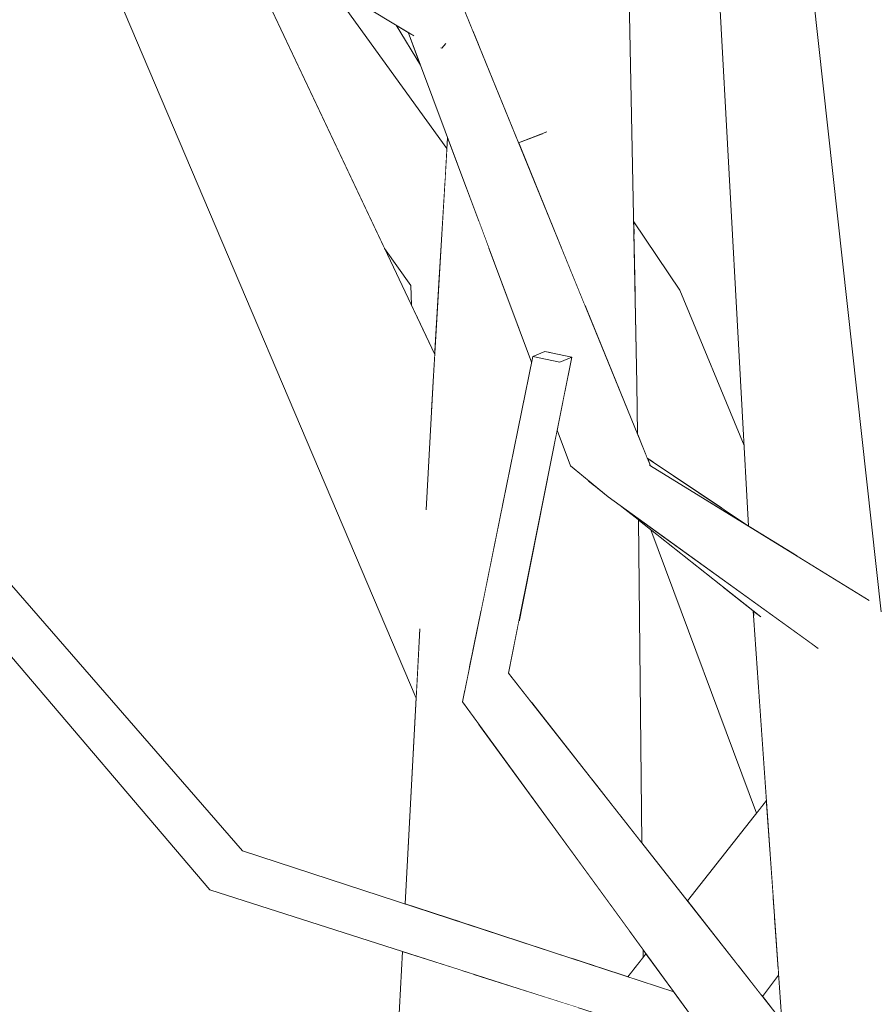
# Model space of a CAD drawing. Extents: x -289599 to -184549, y 66678 to 295474.
# Tile 362 of 656: x -262660 to -262578, y 71871 to 71966. Entities that reach past the tile are written whole.
import ezdxf

# ---------------------------------------------------------------- set-up
doc = ezdxf.new("R2010")
doc.units = 0
doc.header["$MEASUREMENT"] = 0
doc.linetypes.add('Wipeout_Contour', pattern=[1000, 0, -1000])
doc.layers.add('arch drzewa', color=8, linetype='Continuous')
doc.layers.add('arch drzewa_Nr_Pióra__4', color=8, linetype='Continuous', lineweight=9)

msp = doc.modelspace()

# ---------------------------------------------------------------- wipeouts: each hides what was drawn before it
at = {"color": 254, "linetype": 'Wipeout_Contour', "lineweight": 0, "ltscale": 1277996.086971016}
msp.add_wipeout([(-262592.839, 71971.724), (-262585.445, 71914.692), (-262585.118, 71914.49), (-262590.148, 71970.355)], dxfattribs=at).dxf.layer = 'arch drzewa'
at = {"color": 254, "linetype": 'Wipeout_Contour', "lineweight": 0, "ltscale": 958524.625056}
msp.add_wipeout([(-262600.62, 71931.147), (-262602.396, 71930.784), (-262600.568, 71926.304)], dxfattribs=at).dxf.layer = 'arch drzewa'
at = {"color": 254, "linetype": 'Wipeout_Contour', "lineweight": 0, "ltscale": 1278046.206635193}
msp.add_wipeout([(-262639.724, 71882.959), (-262596.407, 71871.601), (-262597.063, 71872.501), (-262638.646, 71886.111)], dxfattribs=at).dxf.layer = 'arch drzewa'

# ---------------------------------------------------------------- next in the draw order: wipeouts: each hides what was drawn before it
at = {"color": 254, "linetype": 'Wipeout_Contour', "lineweight": 0, "ltscale": 958555.492686}
msp.add_wipeout([(-262600.62, 71931.147), (-262601.63, 71981.575), (-262606.294, 71980.86)], dxfattribs=at).dxf.layer = 'arch drzewa'
at = {"color": 254, "linetype": 'Wipeout_Contour', "lineweight": 0, "ltscale": 1277987.084929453}
msp.add_wipeout([(-262585.445, 71914.692), (-262592.839, 71971.724), (-262589.87, 71917.429), (-262589.67, 71917.294)], dxfattribs=at).dxf.layer = 'arch drzewa'
at = {"color": 254, "linetype": 'Wipeout_Contour', "lineweight": 0, "ltscale": 958668.484732}
msp.add_wipeout([(-262638.646, 71886.111), (-262664.961, 71916.327), (-262667.63, 71914.619)], dxfattribs=at).dxf.layer = 'arch drzewa'
at = {"color": 254, "linetype": 'Wipeout_Contour', "lineweight": 0, "ltscale": 1597472.248162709}
msp.add_wipeout([(-262639.724, 71882.959), (-262589.172, 71867.224), (-262588.959, 71867.329), (-262594.738, 71869.311), (-262596.407, 71871.601)], dxfattribs=at).dxf.layer = 'arch drzewa'

# ---------------------------------------------------------------- next in the draw order: wipeouts: each hides what was drawn before it
at = {"color": 254, "linetype": 'Wipeout_Contour', "lineweight": 0, "ltscale": 1278057.337774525}
msp.add_wipeout([(-262600.62, 71931.147), (-262606.294, 71980.86), (-262605.584, 71938.592), (-262602.396, 71930.784)], dxfattribs=at).dxf.layer = 'arch drzewa'
at = {"color": 254, "linetype": 'Wipeout_Contour', "lineweight": 0, "ltscale": 958550.050319}
msp.add_wipeout([(-262589.172, 71867.224), (-262639.724, 71882.959), (-262641.804, 71882.327)], dxfattribs=at).dxf.layer = 'arch drzewa'

# ---------------------------------------------------------------- next in the draw order: wipeouts: each hides what was drawn before it
at = {"color": 254, "linetype": 'Wipeout_Contour', "lineweight": 0, "ltscale": 2236666.493074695}
msp.add_wipeout([(-262606.294, 71980.86), (-262614.109, 71981.06), (-262612.371, 71970.854), (-262609.42, 71955.395), (-262609.719, 71955.282), (-262607.804, 71944.03), (-262605.584, 71938.592)], dxfattribs=at).dxf.layer = 'arch drzewa'
at = {"color": 254, "linetype": 'Wipeout_Contour', "lineweight": 0, "ltscale": 958636.38306}
msp.add_wipeout([(-262667.63, 71914.619), (-262639.724, 71882.959), (-262638.646, 71886.111)], dxfattribs=at).dxf.layer = 'arch drzewa'
at = {"color": 254, "linetype": 'Wipeout_Contour', "lineweight": 0, "ltscale": 1916954.105451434}
msp.add_wipeout([(-262589.172, 71867.224), (-262641.804, 71882.327), (-262593.008, 71866.744), (-262592.879, 71866.76), (-262594.077, 71868.404), (-262589.671, 71867.162)], dxfattribs=at).dxf.layer = 'arch drzewa'

# ---------------------------------------------------------------- next in the draw order: wipeouts: each hides what was drawn before it
at = {"color": 254, "linetype": 'Wipeout_Contour', "lineweight": 0, "ltscale": 958672.514052}
msp.add_wipeout([(-262639.724, 71882.959), (-262667.63, 71914.619), (-262669.305, 71914.641)], dxfattribs=at).dxf.layer = 'arch drzewa'
at = {"color": 254, "linetype": 'Wipeout_Contour', "lineweight": 0, "ltscale": 958504.400258}
msp.add_wipeout([(-262586.37, 71869.332), (-262613.013, 71903.252), (-262613.707, 71900.893)], dxfattribs=at).dxf.layer = 'arch drzewa'

# ---------------------------------------------------------------- next in the draw order: wipeouts: each hides what was drawn before it
at = {"color": 254, "linetype": 'Wipeout_Contour', "lineweight": 0, "ltscale": 958543.647996}
msp.add_wipeout([(-262608.07, 71933.242), (-262613.013, 71903.252), (-262606.909, 71933.721)], dxfattribs=at).dxf.layer = 'arch drzewa'
at = {"color": 254, "linetype": 'Wipeout_Contour', "lineweight": 0, "ltscale": 958640.078699}
msp.add_wipeout([(-262669.305, 71914.641), (-262641.804, 71882.327), (-262639.724, 71882.959)], dxfattribs=at).dxf.layer = 'arch drzewa'
at = {"color": 254, "linetype": 'Wipeout_Contour', "lineweight": 0, "ltscale": 2555867.374453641}
msp.add_wipeout([(-262613.707, 71900.893), (-262586.746, 71866.776), (-262586.598, 71867.782), (-262586.882, 71868.349), (-262587.034, 71869.143), (-262587.068, 71869.229), (-262586.416, 71869.016), (-262586.37, 71869.332)], dxfattribs=at).dxf.layer = 'arch drzewa'

# ---------------------------------------------------------------- next in the draw order: wipeouts: each hides what was drawn before it
at = {"color": 254, "linetype": 'Wipeout_Contour', "lineweight": 0, "ltscale": 958507.841737}
msp.add_wipeout([(-262586.746, 71866.776), (-262613.707, 71900.893), (-262617.447, 71900.469)], dxfattribs=at).dxf.layer = 'arch drzewa'

# ---------------------------------------------------------------- next in the draw order: wipeouts: each hides what was drawn before it
at = {"color": 254, "linetype": 'Wipeout_Contour', "lineweight": 0, "ltscale": 1597443.020959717}
msp.add_wipeout([(-262617.447, 71900.469), (-262594.738, 71869.311), (-262588.959, 71867.329), (-262588.019, 71866.66), (-262586.746, 71866.776)], dxfattribs=at).dxf.layer = 'arch drzewa'

# ---------------------------------------------------------------- next in the draw order: wipeouts: each hides what was drawn before it
at = {"color": 254, "linetype": 'Wipeout_Contour', "lineweight": 0, "ltscale": 958541.182258}
msp.add_wipeout([(-262608.07, 71933.242), (-262613.707, 71900.893), (-262613.013, 71903.252)], dxfattribs=at).dxf.layer = 'arch drzewa'
at = {"color": 254, "linetype": 'Wipeout_Contour', "lineweight": 0, "ltscale": 1917024.335982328}
msp.add_wipeout([(-262604.755, 71921.358), (-262602.274, 71889.581), (-262600.139, 71886.862), (-262600.478, 71918.025), (-262602.075, 71919.292), (-262603.391, 71920.242)], dxfattribs=at).dxf.layer = 'arch drzewa'
at = {"color": 254, "linetype": 'Wipeout_Contour', "lineweight": 0, "ltscale": 1597407.02706296}
msp.add_wipeout([(-262588.7, 71908.687), (-262589.39, 71909.235), (-262581.013, 71859.25), (-262578.697, 71854.686), (-262584.386, 71906.453)], dxfattribs=at).dxf.layer = 'arch drzewa'
at = {"color": 254, "linetype": 'Wipeout_Contour', "lineweight": 0, "ltscale": 1277977.343403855}
msp.add_wipeout([(-262600.027, 71876.567), (-262601.406, 71878.46), (-262601.094, 71874.464), (-262600.019, 71875.833)], dxfattribs=at).dxf.layer = 'arch drzewa'

# ---------------------------------------------------------------- next in the draw order: wipeouts: each hides what was drawn before it
at = {"color": 254, "linetype": 'Wipeout_Contour', "lineweight": 0, "ltscale": 958547.132829}
msp.add_wipeout([(-262610.67, 71933.795), (-262613.707, 71900.893), (-262608.07, 71933.242)], dxfattribs=at).dxf.layer = 'arch drzewa'
at = {"color": 254, "linetype": 'Wipeout_Contour', "lineweight": 0, "ltscale": 1278020.741674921}
msp.add_wipeout([(-262604.755, 71921.358), (-262605.331, 71921.83), (-262604.948, 71892.984), (-262602.274, 71889.581)], dxfattribs=at).dxf.layer = 'arch drzewa'
at = {"color": 254, "linetype": 'Wipeout_Contour', "lineweight": 0, "ltscale": 2236367.704499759}
msp.add_wipeout([(-262589.419, 71909.258), (-262586.644, 71869.681), (-262586.37, 71869.332), (-262586.416, 71869.016), (-262585.881, 71868.841), (-262581.013, 71859.25), (-262589.39, 71909.235)], dxfattribs=at).dxf.layer = 'arch drzewa'
at = {"color": 254, "linetype": 'Wipeout_Contour', "lineweight": 0, "ltscale": 1597482.423855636}
msp.add_wipeout([(-262604.817, 71883.14), (-262604.708, 71875.003), (-262601.497, 71873.952), (-262601.094, 71874.464), (-262601.406, 71878.46)], dxfattribs=at).dxf.layer = 'arch drzewa'

# ---------------------------------------------------------------- next in the draw order: wipeouts: each hides what was drawn before it
at = {"color": 254, "linetype": 'Wipeout_Contour', "lineweight": 0, "ltscale": 958547.842297}
msp.add_wipeout([(-262617.447, 71900.469), (-262613.707, 71900.893), (-262610.67, 71933.795)], dxfattribs=at).dxf.layer = 'arch drzewa'
at = {"color": 254, "linetype": 'Wipeout_Contour', "lineweight": 0, "ltscale": 2236321.020355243}
msp.add_wipeout([(-262584.326, 71906.414), (-262567.733, 71833.083), (-262567.494, 71832.612), (-262577.061, 71909.138), (-262580.936, 71907.956), (-262583.199, 71905.66), (-262583.554, 71905.916)], dxfattribs=at).dxf.layer = 'arch drzewa'
at = {"color": 254, "linetype": 'Wipeout_Contour', "lineweight": 0, "ltscale": 1278004.144487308}
msp.add_wipeout([(-262609.017, 71888.903), (-262607.03, 71875.763), (-262604.708, 71875.003), (-262604.817, 71883.14)], dxfattribs=at).dxf.layer = 'arch drzewa'
at = {"color": 254, "linetype": 'Wipeout_Contour', "lineweight": 0, "ltscale": 958477.67371}
msp.add_wipeout([(-262601.497, 71873.952), (-262597.063, 71872.501), (-262599.745, 71876.181)], dxfattribs=at).dxf.layer = 'arch drzewa'
at = {"color": 254, "linetype": 'Wipeout_Contour', "lineweight": 0, "ltscale": 1277924.307040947}
msp.add_wipeout([(-262588.634, 71872.216), (-262588.512, 71872.06), (-262586.955, 71874.121), (-262586.999, 71874.746)], dxfattribs=at).dxf.layer = 'arch drzewa'
at = {"color": 254, "linetype": 'Wipeout_Contour', "lineweight": 0, "ltscale": 1597504.41393836}
msp.add_wipeout([(-262616.374, 71874.206), (-262616.673, 71859.029), (-262606.328, 71859.003), (-262605.247, 71863.968), (-262606.309, 71870.992)], dxfattribs=at).dxf.layer = 'arch drzewa'

# ---------------------------------------------------------------- next in the draw order: linework, layer by layer
at = {"layer": 'arch drzewa_Nr_Pióra__4', "linetype": 'Continuous'}
for p, q in [((-262600.019, 71875.833), (-262600.027, 71876.567)), ((-262601.497, 71873.952), (-262599.745, 71876.181))]:
    msp.add_line(p, q, dxfattribs=at)

# ---------------------------------------------------------------- next in the draw order: wipeouts: each hides what was drawn before it
at = {"color": 254, "linetype": 'Wipeout_Contour', "lineweight": 0, "ltscale": 958488.910172}
msp.add_wipeout([(-262583.932, 71971.274), (-262590.148, 71970.355), (-262577.061, 71909.138)], dxfattribs=at).dxf.layer = 'arch drzewa'
at = {"color": 254, "linetype": 'Wipeout_Contour', "lineweight": 0, "ltscale": 1278065.832938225}
msp.add_wipeout([(-262606.909, 71933.721), (-262609.509, 71934.274), (-262610.67, 71933.795), (-262608.07, 71933.242)], dxfattribs=at).dxf.layer = 'arch drzewa'
at = {"color": 254, "linetype": 'Wipeout_Contour', "lineweight": 0, "ltscale": 958557.566856}
msp.add_wipeout([(-262611.396, 71930.224), (-262615.271, 71930.266), (-262613.615, 71919.314)], dxfattribs=at).dxf.layer = 'arch drzewa'
at = {"color": 254, "linetype": 'Wipeout_Contour', "lineweight": 0, "ltscale": 1277890.77835113}
msp.add_wipeout([(-262584.386, 71906.453), (-262578.697, 71854.686), (-262567.733, 71833.083), (-262584.326, 71906.414)], dxfattribs=at).dxf.layer = 'arch drzewa'
at = {"color": 254, "linetype": 'Wipeout_Contour', "lineweight": 0, "ltscale": 1277929.5605957}
msp.add_wipeout([(-262587.36, 71879.889), (-262590.874, 71875.067), (-262588.634, 71872.216), (-262586.999, 71874.746)], dxfattribs=at).dxf.layer = 'arch drzewa'
at = {"color": 254, "linetype": 'Wipeout_Contour', "lineweight": 0, "ltscale": 958524.999718}
msp.add_wipeout([(-262617.446, 71874.549), (-262616.673, 71859.029), (-262616.374, 71874.206)], dxfattribs=at).dxf.layer = 'arch drzewa'

# ---------------------------------------------------------------- next in the draw order: wipeouts: each hides what was drawn before it
at = {"color": 254, "linetype": 'Wipeout_Contour', "lineweight": 0, "ltscale": 1916921.511554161}
msp.add_wipeout([(-262577.061, 71909.138), (-262590.148, 71970.355), (-262585.118, 71914.49), (-262578.268, 71910.269), (-262578.348, 71910.226), (-262580.936, 71907.956)], dxfattribs=at).dxf.layer = 'arch drzewa'
at = {"color": 254, "linetype": 'Wipeout_Contour', "lineweight": 0, "ltscale": 958556.131744}
msp.add_wipeout([(-262615.271, 71930.266), (-262615.687, 71909.125), (-262613.615, 71919.314)], dxfattribs=at).dxf.layer = 'arch drzewa'
at = {"color": 254, "linetype": 'Wipeout_Contour', "lineweight": 0, "ltscale": 1917062.878863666}
msp.add_wipeout([(-262611.972, 71908.447), (-262610.751, 71900.372), (-262604.948, 71892.984), (-262605.331, 71921.83), (-262607.035, 71923.224), (-262608.323, 71926.667)], dxfattribs=at).dxf.layer = 'arch drzewa'
at = {"color": 254, "linetype": 'Wipeout_Contour', "lineweight": 0, "ltscale": 1277934.821847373}
msp.add_wipeout([(-262591.292, 71875.599), (-262590.874, 71875.067), (-262587.36, 71879.889), (-262587.492, 71881.769)], dxfattribs=at).dxf.layer = 'arch drzewa'
at = {"color": 254, "linetype": 'Wipeout_Contour', "lineweight": 0, "ltscale": 958441.392005}
msp.add_wipeout([(-262588.512, 71872.06), (-262586.644, 71869.681), (-262586.955, 71874.121)], dxfattribs=at).dxf.layer = 'arch drzewa'

# ---------------------------------------------------------------- next in the draw order: linework, layer by layer
at = {"layer": 'arch drzewa_Nr_Pióra__4', "linetype": 'Continuous'}
msp.add_line((-262588.512, 71872.06), (-262586.955, 71874.121), dxfattribs=at)

# ---------------------------------------------------------------- next in the draw order: wipeouts: each hides what was drawn before it
at = {"color": 254, "linetype": 'Wipeout_Contour', "lineweight": 0, "ltscale": 1597605.154753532}
msp.add_wipeout([(-262620.277, 71931.357), (-262619.463, 71915.005), (-262616.458, 71905.332), (-262615.687, 71909.125), (-262615.271, 71930.266)], dxfattribs=at).dxf.layer = 'arch drzewa'
at = {"color": 254, "linetype": 'Wipeout_Contour', "lineweight": 0, "ltscale": 1597455.018218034}
msp.add_wipeout([(-262602.075, 71919.292), (-262588.7, 71908.687), (-262584.386, 71906.453), (-262584.326, 71906.414), (-262583.554, 71905.916)], dxfattribs=at).dxf.layer = 'arch drzewa'
at = {"color": 254, "linetype": 'Wipeout_Contour', "lineweight": 0, "ltscale": 958536.203599}
msp.add_wipeout([(-262613.013, 71903.252), (-262610.751, 71900.372), (-262611.972, 71908.447)], dxfattribs=at).dxf.layer = 'arch drzewa'
at = {"color": 254, "linetype": 'Wipeout_Contour', "lineweight": 0, "ltscale": 1278030.239913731}
msp.add_wipeout([(-262615.899, 71898.346), (-262616.284, 71878.792), (-262607.03, 71875.763), (-262609.017, 71888.903)], dxfattribs=at).dxf.layer = 'arch drzewa'
at = {"color": 254, "linetype": 'Wipeout_Contour', "lineweight": 0, "ltscale": 1277944.955890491}
msp.add_wipeout([(-262588.136, 71890.961), (-262595.747, 71881.271), (-262591.292, 71875.599), (-262587.492, 71881.769)], dxfattribs=at).dxf.layer = 'arch drzewa'

# ---------------------------------------------------------------- next in the draw order: wipeouts: each hides what was drawn before it
at = {"color": 254, "linetype": 'Wipeout_Contour', "lineweight": 0, "ltscale": 1278083.037649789}
msp.add_wipeout([(-262614.948, 71944.379), (-262615.271, 71930.266), (-262611.396, 71930.224), (-262610.782, 71933.244)], dxfattribs=at).dxf.layer = 'arch drzewa'
at = {"color": 254, "linetype": 'Wipeout_Contour', "lineweight": 0, "ltscale": 958573.592464}
msp.add_wipeout([(-262620.277, 71931.357), (-262620.931, 71919.135), (-262619.463, 71915.005)], dxfattribs=at).dxf.layer = 'arch drzewa'
at = {"color": 254, "linetype": 'Wipeout_Contour', "lineweight": 0, "ltscale": 958503.296528}
msp.add_wipeout([(-262599.617, 71923.975), (-262599.316, 71923.238), (-262589.67, 71917.294)], dxfattribs=at).dxf.layer = 'arch drzewa'
at = {"color": 254, "linetype": 'Wipeout_Contour', "lineweight": 0, "ltscale": 1917088.393587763}
msp.add_wipeout([(-262618.872, 71903.15), (-262617.681, 71879.249), (-262616.284, 71878.792), (-262615.899, 71898.346), (-262617.447, 71900.469), (-262617.235, 71901.513)], dxfattribs=at).dxf.layer = 'arch drzewa'
at = {"color": 254, "linetype": 'Wipeout_Contour', "lineweight": 0, "ltscale": 2236570.010848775}
msp.add_wipeout([(-262624.182, 71858.296), (-262619.846, 71858.719), (-262619.883, 71859.891), (-262619.556, 71858.747), (-262616.673, 71859.029), (-262617.446, 71874.549), (-262623.215, 71876.391)], dxfattribs=at).dxf.layer = 'arch drzewa'

# ---------------------------------------------------------------- next in the draw order: linework, layer by layer
at = {"layer": 'arch drzewa_Nr_Pióra__4', "linetype": 'Continuous'}
msp.add_line((-262624.182, 71858.296), (-262623.215, 71876.391), dxfattribs=at)

# ---------------------------------------------------------------- next in the draw order: wipeouts: each hides what was drawn before it
at = {"color": 254, "linetype": 'Wipeout_Contour', "lineweight": 0, "ltscale": 958565.653076}
msp.add_wipeout([(-262609.719, 71955.282), (-262612.038, 71954.404), (-262607.804, 71944.03)], dxfattribs=at).dxf.layer = 'arch drzewa'
at = {"color": 254, "linetype": 'Wipeout_Contour', "lineweight": 0, "ltscale": 958573.815442}
msp.add_wipeout([(-262614.948, 71944.379), (-262615.913, 71946.959), (-262615.271, 71930.266)], dxfattribs=at).dxf.layer = 'arch drzewa'
at = {"color": 254, "linetype": 'Wipeout_Contour', "lineweight": 0, "ltscale": 1277974.812059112}
msp.add_wipeout([(-262603.391, 71920.242), (-262578.348, 71910.226), (-262578.268, 71910.269), (-262599.316, 71923.238)], dxfattribs=at).dxf.layer = 'arch drzewa'
at = {"color": 254, "linetype": 'Wipeout_Contour', "lineweight": 0, "ltscale": 1278069.499841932}
msp.add_wipeout([(-262621.562, 71907.32), (-262622.97, 71880.98), (-262617.681, 71879.249), (-262618.872, 71903.15)], dxfattribs=at).dxf.layer = 'arch drzewa'

# ---------------------------------------------------------------- next in the draw order: linework, layer by layer
at = {"layer": 'arch drzewa_Nr_Pióra__4', "linetype": 'Continuous'}
for p, q in [((-262597.063, 71872.501), (-262638.646, 71886.111)), ((-262593.008, 71866.744), (-262641.804, 71882.327))]:
    msp.add_line(p, q, dxfattribs=at)

# ---------------------------------------------------------------- next in the draw order: wipeouts: each hides what was drawn before it
at = {"color": 254, "linetype": 'Wipeout_Contour', "lineweight": 0, "ltscale": 1278107.050198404}
msp.add_wipeout([(-262618.875, 71954.879), (-262620.277, 71931.357), (-262615.271, 71930.266), (-262615.913, 71946.959)], dxfattribs=at).dxf.layer = 'arch drzewa'
at = {"color": 254, "linetype": 'Wipeout_Contour', "lineweight": 0, "ltscale": 1277957.293184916}
msp.add_wipeout([(-262578.348, 71910.226), (-262603.391, 71920.242), (-262583.199, 71905.66), (-262580.936, 71907.956)], dxfattribs=at).dxf.layer = 'arch drzewa'

# ---------------------------------------------------------------- next in the draw order: linework, layer by layer
at = {"layer": 'arch drzewa_Nr_Pióra__4', "linetype": 'Continuous'}
msp.add_line((-262577.061, 71909.138), (-262583.932, 71971.274), dxfattribs=at)

# ---------------------------------------------------------------- next in the draw order: wipeouts: each hides what was drawn before it
at = {"color": 254, "linetype": 'Wipeout_Contour', "lineweight": 0, "ltscale": 1278105.175321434}
msp.add_wipeout([(-262621.219, 71964.328), (-262609.024, 71934.171), (-262608.874, 71934.139), (-262620.758, 71964.256)], dxfattribs=at).dxf.layer = 'arch drzewa'
at = {"color": 254, "linetype": 'Wipeout_Contour', "lineweight": 0, "ltscale": 958536.428855}
msp.add_wipeout([(-262607.516, 71930.696), (-262607.55, 71930.526), (-262603.391, 71920.242)], dxfattribs=at).dxf.layer = 'arch drzewa'
at = {"color": 254, "linetype": 'Wipeout_Contour', "lineweight": 0, "ltscale": 958477.626676}
msp.add_wipeout([(-262592.394, 71911.617), (-262589.177, 71905.799), (-262589.419, 71909.258)], dxfattribs=at).dxf.layer = 'arch drzewa'

# ---------------------------------------------------------------- next in the draw order: wipeouts: each hides what was drawn before it
at = {"color": 254, "linetype": 'Wipeout_Contour', "lineweight": 0, "ltscale": 2236681.783192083}
msp.add_wipeout([(-262622.19, 71964.753), (-262622.679, 71965.048), (-262610.782, 71933.244), (-262610.67, 71933.795), (-262609.509, 71934.274), (-262609.024, 71934.171), (-262621.219, 71964.328)], dxfattribs=at).dxf.layer = 'arch drzewa'
at = {"color": 254, "linetype": 'Wipeout_Contour', "lineweight": 0, "ltscale": 1278048.119851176}
msp.add_wipeout([(-262607.55, 71930.526), (-262608.323, 71926.667), (-262607.035, 71923.224), (-262603.391, 71920.242)], dxfattribs=at).dxf.layer = 'arch drzewa'

# ---------------------------------------------------------------- next in the draw order: wipeouts: each hides what was drawn before it
at = {"color": 254, "linetype": 'Wipeout_Contour', "lineweight": 0, "ltscale": 1917224.605897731}
msp.add_wipeout([(-262632.068, 72003.473), (-262635.775, 72002.316), (-262619.718, 71967.489), (-262618.896, 71966.993), (-262619.024, 71965.985), (-262599.316, 71923.238)], dxfattribs=at).dxf.layer = 'arch drzewa'

# ---------------------------------------------------------------- next in the draw order: wipeouts: each hides what was drawn before it
at = {"color": 254, "linetype": 'Wipeout_Contour', "lineweight": 0, "ltscale": 3514765.026201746}
msp.add_wipeout([(-262619.46, 71963.527), (-262620.758, 71964.256), (-262608.874, 71934.139), (-262606.909, 71933.721), (-262607.516, 71930.696), (-262603.391, 71920.242), (-262599.316, 71923.238), (-262619.024, 71965.985), (-262619.382, 71963.593), (-262619.445, 71963.521), (-262620.632, 71964.236)], dxfattribs=at).dxf.layer = 'arch drzewa'

# ---------------------------------------------------------------- next in the draw order: linework, layer by layer
at = {"layer": 'arch drzewa_Nr_Pióra__4', "linetype": 'Continuous'}
for p, q in [((-262610.67, 71933.795), (-262609.509, 71934.274)), ((-262609.509, 71934.274), (-262606.909, 71933.721)), ((-262613.013, 71903.252), (-262606.909, 71933.721)), ((-262608.07, 71933.242), (-262610.67, 71933.795)), ((-262606.909, 71933.721), (-262608.07, 71933.242)), ((-262607.035, 71923.224), (-262608.323, 71926.667)), ((-262603.391, 71920.242), (-262607.035, 71923.224))]:
    msp.add_line(p, q, dxfattribs=at)

# ---------------------------------------------------------------- next in the draw order: wipeouts: each hides what was drawn before it
at = {"color": 254, "linetype": 'Wipeout_Contour', "lineweight": 0, "ltscale": 1917294.516075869}
msp.add_wipeout([(-262657.359, 71990.19), (-262659.518, 71987.688), (-262619.445, 71963.521), (-262619.382, 71963.593), (-262619.024, 71965.985), (-262618.896, 71966.993)], dxfattribs=at).dxf.layer = 'arch drzewa'
at = {"color": 254, "linetype": 'Wipeout_Contour', "lineweight": 0, "ltscale": 1597517.448577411}
msp.add_wipeout([(-262596.48, 71940.172), (-262600.823, 71941.245), (-262600.787, 71939.492), (-262589.88, 71917.608), (-262590.295, 71925.203)], dxfattribs=at).dxf.layer = 'arch drzewa'
at = {"color": 254, "linetype": 'Wipeout_Contour', "lineweight": 0, "ltscale": 1278117.855484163}
msp.add_wipeout([(-262619.728, 71940.573), (-262622.428, 71940.615), (-262621.834, 71937.587), (-262620.122, 71933.962)], dxfattribs=at).dxf.layer = 'arch drzewa'

# ---------------------------------------------------------------- next in the draw order: wipeouts: each hides what was drawn before it
at = {"color": 254, "linetype": 'Wipeout_Contour', "lineweight": 0, "ltscale": 2236840.206173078}
msp.add_wipeout([(-262661.964, 71988.74), (-262622.19, 71964.753), (-262621.219, 71964.328), (-262620.758, 71964.256), (-262619.46, 71963.527), (-262620.632, 71964.236), (-262659.518, 71987.688)], dxfattribs=at).dxf.layer = 'arch drzewa'
at = {"color": 254, "linetype": 'Wipeout_Contour', "lineweight": 0, "ltscale": 958529.596833}
msp.add_wipeout([(-262596.48, 71940.172), (-262600.933, 71946.783), (-262600.911, 71945.641)], dxfattribs=at).dxf.layer = 'arch drzewa'
at = {"color": 254, "linetype": 'Wipeout_Contour', "lineweight": 0, "ltscale": 958591.842849}
msp.add_wipeout([(-262622.428, 71940.615), (-262622.368, 71938.719), (-262621.834, 71937.587)], dxfattribs=at).dxf.layer = 'arch drzewa'
at = {"color": 254, "linetype": 'Wipeout_Contour', "lineweight": 0, "ltscale": 1597505.452489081}
msp.add_wipeout([(-262600.787, 71939.492), (-262600.78, 71939.1), (-262592.394, 71919.124), (-262589.87, 71917.429), (-262589.88, 71917.608)], dxfattribs=at).dxf.layer = 'arch drzewa'

# ---------------------------------------------------------------- next in the draw order: linework, layer by layer
at = {"layer": 'arch drzewa_Nr_Pióra__4', "linetype": 'Continuous'}
msp.add_line((-262600.139, 71886.862), (-262600.478, 71918.025), dxfattribs=at)

# ---------------------------------------------------------------- next in the draw order: wipeouts: each hides what was drawn before it
at = {"color": 254, "linetype": 'Wipeout_Contour', "lineweight": 0, "ltscale": 1278150.237825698}
msp.add_wipeout([(-262623.848, 71965.753), (-262621.497, 71961.888), (-262622.642, 71964.951), (-262622.679, 71965.048)], dxfattribs=at).dxf.layer = 'arch drzewa'
at = {"color": 254, "linetype": 'Wipeout_Contour', "lineweight": 0, "ltscale": 958527.970048}
msp.add_wipeout([(-262596.48, 71940.172), (-262600.911, 71945.641), (-262600.823, 71941.245)], dxfattribs=at).dxf.layer = 'arch drzewa'
at = {"color": 254, "linetype": 'Wipeout_Contour', "lineweight": 0, "ltscale": 1597524.686409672}
msp.add_wipeout([(-262592.394, 71919.124), (-262600.78, 71939.1), (-262600.62, 71931.147), (-262600.569, 71926.397), (-262599, 71923.56)], dxfattribs=at).dxf.layer = 'arch drzewa'
at = {"color": 254, "linetype": 'Wipeout_Contour', "lineweight": 0, "ltscale": 1597461.835955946}
msp.add_wipeout([(-262592.394, 71911.617), (-262599.273, 71917.071), (-262589.105, 71889.728), (-262588.136, 71890.961), (-262589.177, 71905.799)], dxfattribs=at).dxf.layer = 'arch drzewa'

# ---------------------------------------------------------------- next in the draw order: linework, layer by layer
at = {"layer": 'arch drzewa_Nr_Pióra__4', "linetype": 'Continuous'}
for p, q in [((-262600.62, 71931.147), (-262601.63, 71981.575)), ((-262589.87, 71917.429), (-262592.839, 71971.724)), ((-262596.48, 71940.172), (-262600.933, 71946.783)), ((-262590.295, 71925.203), (-262596.48, 71940.172)), ((-262583.14, 71905.618), (-262603.391, 71920.242)), ((-262588.673, 71908.666), (-262602.075, 71919.292)), ((-262589.105, 71889.728), (-262599.273, 71917.071)), ((-262586.644, 71869.681), (-262589.419, 71909.258)), ((-262586.37, 71869.332), (-262613.013, 71903.252)), ((-262595.747, 71881.271), (-262588.136, 71890.961))]:
    msp.add_line(p, q, dxfattribs=at)

# ---------------------------------------------------------------- next in the draw order: wipeouts: each hides what was drawn before it
at = {"color": 254, "linetype": 'Wipeout_Contour', "lineweight": 0, "ltscale": 1597717.887836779}
msp.add_wipeout([(-262630.376, 71969.69), (-262639.628, 71975.269), (-262637.087, 71969.889), (-262619.115, 71950.86), (-262618.937, 71953.84)], dxfattribs=at).dxf.layer = 'arch drzewa'
at = {"color": 254, "linetype": 'Wipeout_Contour', "lineweight": 0, "ltscale": 1278022.535812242}
msp.add_wipeout([(-262600.569, 71926.397), (-262600.568, 71926.304), (-262599.617, 71923.975), (-262599, 71923.56)], dxfattribs=at).dxf.layer = 'arch drzewa'

# ---------------------------------------------------------------- next in the draw order: linework, layer by layer
at = {"layer": 'arch drzewa_Nr_Pióra__4', "linetype": 'Continuous'}
for p, q in [((-262600.568, 71926.304), (-262600.62, 71931.147)), ((-262589.67, 71917.294), (-262599.617, 71923.975)), ((-262599.418, 71923.322), (-262599.316, 71923.238)), ((-262578.216, 71910.237), (-262599.316, 71923.238))]:
    msp.add_line(p, q, dxfattribs=at)

# ---------------------------------------------------------------- next in the draw order: wipeouts: each hides what was drawn before it
at = {"color": 254, "linetype": 'Wipeout_Contour', "lineweight": 0, "ltscale": 1597679.060287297}
msp.add_wipeout([(-262619.115, 71950.86), (-262637.087, 71969.889), (-262624.954, 71944.195), (-262622.428, 71940.615), (-262619.728, 71940.573)], dxfattribs=at).dxf.layer = 'arch drzewa'

# ---------------------------------------------------------------- next in the draw order: wipeouts: each hides what was drawn before it
at = {"color": 254, "linetype": 'Wipeout_Contour', "lineweight": 0, "ltscale": 1278183.150830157}
msp.add_wipeout([(-262653.98, 71983.925), (-262657.729, 71986.186), (-262616.82, 71903.554), (-262616.771, 71903.791)], dxfattribs=at).dxf.layer = 'arch drzewa'

# ---------------------------------------------------------------- next in the draw order: wipeouts: each hides what was drawn before it
at = {"color": 254, "linetype": 'Wipeout_Contour', "lineweight": 0, "ltscale": 2236750.52829159}
msp.add_wipeout([(-262658.341, 71986.555), (-262621.91, 71900.815), (-262621.562, 71907.32), (-262618.872, 71903.15), (-262617.235, 71901.513), (-262616.82, 71903.554), (-262657.729, 71986.186)], dxfattribs=at).dxf.layer = 'arch drzewa'

# ---------------------------------------------------------------- next in the draw order: linework, layer by layer
at = {"layer": 'arch drzewa_Nr_Pióra__4', "linetype": 'Continuous'}
msp.add_line((-262594.676, 71869.225), (-262617.447, 71900.469), dxfattribs=at)

# ---------------------------------------------------------------- next in the draw order: wipeouts: each hides what was drawn before it
at = {"color": 254, "linetype": 'Wipeout_Contour', "lineweight": 0, "ltscale": 1597708.824293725}
msp.add_wipeout([(-262639.628, 71975.269), (-262652.108, 71982.796), (-262620.447, 71928.19), (-262620.277, 71931.357), (-262620.122, 71933.962)], dxfattribs=at).dxf.layer = 'arch drzewa'

# ---------------------------------------------------------------- next in the draw order: wipeouts: each hides what was drawn before it
at = {"color": 254, "linetype": 'Wipeout_Contour', "lineweight": 0, "ltscale": 2236750.940666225}
msp.add_wipeout([(-262652.108, 71982.796), (-262653.98, 71983.925), (-262616.771, 71903.791), (-262616.458, 71905.332), (-262619.463, 71915.005), (-262620.931, 71919.135), (-262620.447, 71928.19)], dxfattribs=at).dxf.layer = 'arch drzewa'

# ---------------------------------------------------------------- next in the draw order: linework, layer by layer
at = {"layer": 'arch drzewa_Nr_Pióra__4', "linetype": 'Continuous'}
for p, q in [((-262622.428, 71940.615), (-262624.954, 71944.195)), ((-262622.368, 71938.719), (-262622.428, 71940.615)), ((-262617.447, 71900.469), (-262610.67, 71933.795)), ((-262620.938, 71918.995), (-262620.277, 71931.357)), ((-262638.646, 71886.111), (-262664.961, 71916.327)), ((-262641.804, 71882.327), (-262669.305, 71914.641)), ((-262622.97, 71880.98), (-262621.553, 71907.497))]:
    msp.add_line(p, q, dxfattribs=at)

# ---------------------------------------------------------------- next in the draw order: wipeouts: each hides what was drawn before it
at = {"color": 254, "linetype": 'Wipeout_Contour', "lineweight": 0, "ltscale": 3195354.042025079}
msp.add_wipeout([(-262638.627, 72044.212), (-262615.71, 71963.399), (-262612.038, 71954.404), (-262609.42, 71955.395), (-262614.131, 71980.077), (-262614.133, 71979.979), (-262614.186, 71981.083), (-262614.146, 71982.064), (-262614.13, 71982.799), (-262613.875, 71985.132)], dxfattribs=at).dxf.layer = 'arch drzewa'

# ---------------------------------------------------------------- next in the draw order: linework, layer by layer
at = {"layer": 'arch drzewa_Nr_Pióra__4', "linetype": 'Continuous'}
for p, q in [((-262609.315, 71955.435), (-262612.038, 71954.404)), ((-262620.277, 71931.357), (-262618.875, 71954.879))]:
    msp.add_line(p, q, dxfattribs=at)

# ---------------------------------------------------------------- next in the draw order: wipeouts: each hides what was drawn before it
at = {"color": 254, "linetype": 'Wipeout_Contour', "lineweight": 0, "ltscale": 1278210.096269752}
msp.add_wipeout([(-262638.627, 72044.212), (-262640.649, 72046.012), (-262616.291, 71964.823), (-262615.71, 71963.399)], dxfattribs=at).dxf.layer = 'arch drzewa'

# ---------------------------------------------------------------- next in the draw order: linework, layer by layer
at = {"layer": 'arch drzewa_Nr_Pióra__4', "linetype": 'Continuous'}
for p, q in [((-262619.048, 71963.98), (-262619.445, 71963.521)), ((-262619.445, 71963.521), (-262619.54, 71963.561))]:
    msp.add_line(p, q, dxfattribs=at)

# ---------------------------------------------------------------- next in the draw order: wipeouts: each hides what was drawn before it
at = {"color": 254, "linetype": 'Wipeout_Contour', "lineweight": 0, "ltscale": 958655.992731}
msp.add_wipeout([(-262616.291, 71964.823), (-262640.649, 72046.012), (-262627.616, 71992.567)], dxfattribs=at).dxf.layer = 'arch drzewa'

# ---------------------------------------------------------------- next in the draw order: linework, layer by layer
at = {"layer": 'arch drzewa_Nr_Pióra__4', "linetype": 'Continuous'}
for p, q in [((-262599.316, 71923.238), (-262632.068, 72003.473)), ((-262622.123, 71964.712), (-262661.964, 71988.74)), ((-262621.91, 71900.815), (-262658.341, 71986.555)), ((-262620.122, 71933.962), (-262639.628, 71975.269)), ((-262618.937, 71953.84), (-262630.376, 71969.69)), ((-262621.497, 71961.888), (-262623.848, 71965.753)), ((-262610.782, 71933.244), (-262622.679, 71965.048))]:
    msp.add_line(p, q, dxfattribs=at)

doc.saveas('drawing.dxf')
